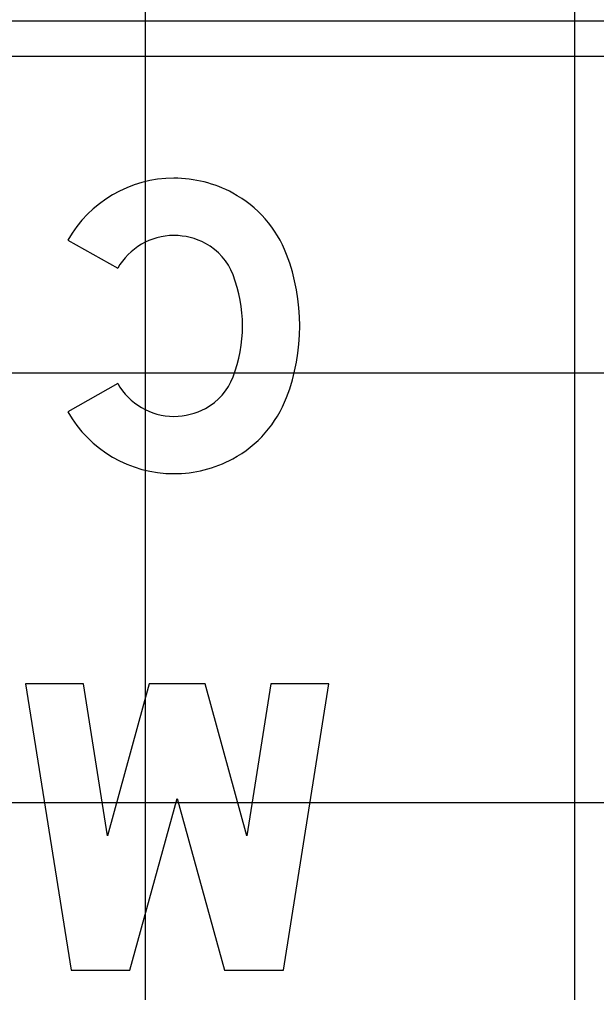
# Model space of a CAD drawing. Extents: x 2193008 to 2198143, y 1236112 to 1237864.
# Drawn here: x 2196700.12 to 2196702.807, y 1237212.162 to 1237216.692 of the extents above; entities that cross this region are included whole.
import ezdxf

# ---------------------------------------------------------------- set-up
doc = ezdxf.new("R2010")
doc.units = 0
for name, color, linetype in [('GSBWFILL', 7, 'Continuous'), ('GSCOLORFILL', 7, 'Continuous'), ('GSOUTLINE', 7, 'Continuous'), ('M-ROADS', 7, 'Continuous')]:
    doc.layers.add(name, color=color, linetype=linetype)

msp = doc.modelspace()

# ---------------------------------------------------------------- linework, layer by layer
at = {"layer": 'GSBWFILL'}
for points in [[(2196700.3452, 1237215.6649), (2196700.5772, 1237215.5334)], [(2196700.5772, 1237214.9966), (2196700.3452, 1237214.8651)]]:
    msp.add_lwpolyline(points, dxfattribs=at)
msp.add_lwpolyline([(2196700.8544, 1237213.065), (2196701.0744, 1237212.265), (2196701.3489, 1237212.265), (2196701.561, 1237213.5983), (2196701.291, 1237213.5983), (2196701.1786, 1237212.8917), (2196700.9843, 1237213.5983), (2196700.7245, 1237213.5983), (2196700.5301, 1237212.8917), (2196700.4177, 1237213.5983), (2196700.1477, 1237213.5983), (2196700.3598, 1237212.265), (2196700.6344, 1237212.265)], close=True, dxfattribs=at)
for centre, radius, start, end in [((2196700.8391, 1237215.3849), 0.5677, 90, 150.4567), ((2196700.8391, 1237215.3765), 0.5762, 61.6243, 90), ((2196700.8531, 1237215.4025), 0.5467, 20.9117, 61.6243), ((2196700.8391, 1237215.3849), 0.3011, 90, 150.4567), ((2196700.8391, 1237215.3765), 0.3095, 61.6243, 90), ((2196700.8531, 1237215.4025), 0.28, 20.9117, 61.6243), ((2196700.4934, 1237215.265), 0.9318, 339.0883, 20.9117), ((2196700.4934, 1237215.265), 0.6651, 339.0883, 20.9117), ((2196700.8531, 1237215.1276), 0.28, 298.3757, 339.0883), ((2196700.8391, 1237215.1451), 0.3011, 209.5433, 270), ((2196700.8531, 1237215.1276), 0.5467, 298.3757, 339.0883), ((2196700.8391, 1237215.1451), 0.5677, 209.5433, 270), ((2196700.8391, 1237215.1535), 0.3095, 270, 298.3757), ((2196700.8391, 1237215.1535), 0.5762, 270, 298.3757)]:
    msp.add_arc(centre, radius, start, end, dxfattribs=at)
at = {"layer": 'GSCOLORFILL'}
for p, q in [((2196686.9415, 1237216.6858), (2196706.9415, 1237216.6858)), ((2196686.9415, 1237216.6858), (2196706.9415, 1237216.6858)), ((2196706.9415, 1237216.5192), (2196686.9415, 1237216.5192))]:
    msp.add_line(p, q, dxfattribs=at)
for points in [[(2196700.3452, 1237215.6649), (2196700.5772, 1237215.5334)], [(2196700.5772, 1237214.9966), (2196700.3452, 1237214.8651)]]:
    msp.add_lwpolyline(points, dxfattribs=at)
msp.add_lwpolyline([(2196700.8544, 1237213.065), (2196701.0744, 1237212.265), (2196701.3489, 1237212.265), (2196701.561, 1237213.5983), (2196701.291, 1237213.5983), (2196701.1786, 1237212.8917), (2196700.9843, 1237213.5983), (2196700.7245, 1237213.5983), (2196700.5301, 1237212.8917), (2196700.4177, 1237213.5983), (2196700.1477, 1237213.5983), (2196700.3598, 1237212.265), (2196700.6344, 1237212.265)], close=True, dxfattribs=at)
for centre, radius, start, end in [((2196700.8391, 1237215.3849), 0.5677, 90, 150.4567), ((2196700.8391, 1237215.3765), 0.5762, 61.6243, 90), ((2196700.8531, 1237215.4025), 0.5467, 20.9117, 61.6243), ((2196700.8391, 1237215.3849), 0.3011, 90, 150.4567), ((2196700.8391, 1237215.3765), 0.3095, 61.6243, 90), ((2196700.8531, 1237215.4025), 0.28, 20.9117, 61.6243), ((2196700.4934, 1237215.265), 0.9318, 339.0883, 20.9117), ((2196700.4934, 1237215.265), 0.6651, 339.0883, 20.9117), ((2196700.8531, 1237215.1276), 0.28, 298.3757, 339.0883), ((2196700.8391, 1237215.1451), 0.3011, 209.5433, 270), ((2196700.8531, 1237215.1276), 0.5467, 298.3757, 339.0883), ((2196700.8391, 1237215.1451), 0.5677, 209.5433, 270), ((2196700.8391, 1237215.1535), 0.3095, 270, 298.3757), ((2196700.8391, 1237215.1535), 0.5762, 270, 298.3757)]:
    msp.add_arc(centre, radius, start, end, dxfattribs=at)
at = {"layer": 'GSOUTLINE'}
for points in [[(2196700.3452, 1237215.6649), (2196700.5772, 1237215.5334)], [(2196700.5772, 1237214.9966), (2196700.3452, 1237214.8651)]]:
    msp.add_lwpolyline(points, dxfattribs=at)
msp.add_lwpolyline([(2196700.8544, 1237213.065), (2196701.0744, 1237212.265), (2196701.3489, 1237212.265), (2196701.561, 1237213.5983), (2196701.291, 1237213.5983), (2196701.1786, 1237212.8917), (2196700.9843, 1237213.5983), (2196700.7245, 1237213.5983), (2196700.5301, 1237212.8917), (2196700.4177, 1237213.5983), (2196700.1477, 1237213.5983), (2196700.3598, 1237212.265), (2196700.6344, 1237212.265)], close=True, dxfattribs=at)
for centre, radius, start, end in [((2196700.8391, 1237215.3849), 0.5677, 90, 150.4567), ((2196700.8391, 1237215.3765), 0.5762, 61.6243, 90), ((2196700.8531, 1237215.4025), 0.5467, 20.9117, 61.6243), ((2196700.8391, 1237215.3849), 0.3011, 90, 150.4567), ((2196700.8391, 1237215.3765), 0.3095, 61.6243, 90), ((2196700.8531, 1237215.4025), 0.28, 20.9117, 61.6243), ((2196700.4934, 1237215.265), 0.9318, 339.0883, 20.9117), ((2196700.4934, 1237215.265), 0.6651, 339.0883, 20.9117), ((2196700.8531, 1237215.1276), 0.28, 298.3757, 339.0883), ((2196700.8391, 1237215.1451), 0.3011, 209.5433, 270), ((2196700.8531, 1237215.1276), 0.5467, 298.3757, 339.0883), ((2196700.8391, 1237215.1451), 0.5677, 209.5433, 270), ((2196700.8391, 1237215.1535), 0.3095, 270, 298.3757), ((2196700.8391, 1237215.1535), 0.5762, 270, 298.3757)]:
    msp.add_arc(centre, radius, start, end, dxfattribs=at)
at = {"layer": 'M-ROADS'}
for p, q in [((2196700.7065, 1237153.0462), (2196700.7065, 1237223.0462)), ((2196702.7065, 1237153.0462), (2196702.7065, 1237223.0462)), ((2196614.7065, 1237215.0462), (2196874.7065, 1237215.0462)), ((2196614.7065, 1237213.0462), (2196874.7065, 1237213.0462))]:
    msp.add_line(p, q, dxfattribs=at)

doc.saveas('drawing.dxf')
